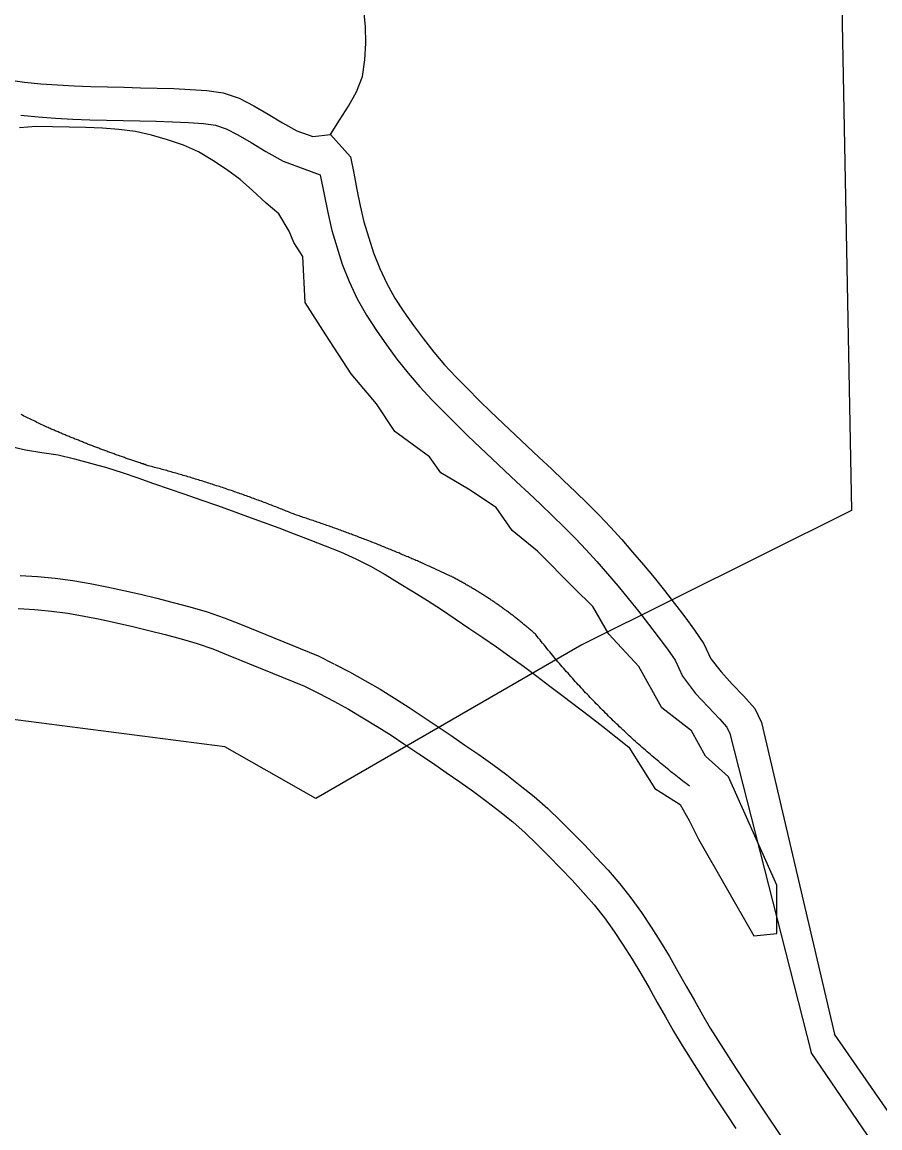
# Model space of a CAD drawing. Extents: x 1268485 to 1426702, y 514839 to 616766.
# Drawn here: x 1373043 to 1373891, y 573372 to 574465 of the extents above; entities that cross this region are included whole.
import ezdxf

# ---------------------------------------------------------------- set-up
doc = ezdxf.new("R2010")
doc.units = 0
for name, color, linetype in [('Old_Level_35', 7, 'Continuous'), ('Old_Level_48', 7, 'Continuous'), ('Old_Level_49', 7, 'Continuous'), ('Old_Level_60', 7, 'Continuous'), ('Old_Level_61', 7, 'Continuous'), ('Old_Level_62', 7, 'Continuous')]:
    doc.layers.add(name, color=color, linetype=linetype)

msp = doc.modelspace()

# ---------------------------------------------------------------- linework, layer by layer
at = {"layer": 'Old_Level_35'}
msp.add_line((1373466.639, 573917.303), (1373446.852, 573926.48), dxfattribs=at)
for points in [[(1373067.608, 574064.48), (1373066.275, 574065.198), (1373064.737, 574065.864), (1373063.404, 574066.581), (1373061.866, 574067.248), (1373060.534, 574067.914), (1373059.098, 574068.632), (1373057.663, 574069.299), (1373056.227, 574070.016), (1373054.895, 574070.682), (1373053.357, 574071.4), (1373052.024, 574072.067), (1373050.486, 574072.733), (1373049.153, 574073.45), (1373047.718, 574074.117), (1373046.282, 574074.835), (1373044.847, 574075.553), (1373043.514, 574076.27), (1373041.976, 574076.936)], [(1373167.776, 574026.494), (1373166.751, 574026.801), (1373165.725, 574027.109), (1373164.7, 574027.519), (1373163.777, 574027.826), (1373162.65, 574028.186), (1373161.624, 574028.493), (1373160.599, 574028.801), (1373159.676, 574029.211), (1373158.548, 574029.518), (1373157.523, 574029.877), (1373156.498, 574030.184), (1373155.473, 574030.544), (1373154.55, 574030.954), (1373153.422, 574031.261), (1373152.397, 574031.62), (1373151.372, 574031.927), (1373150.346, 574032.338), (1373149.424, 574032.697), (1373148.296, 574033.004), (1373147.271, 574033.363), (1373146.245, 574033.773), (1373145.22, 574034.08), (1373144.297, 574034.44), (1373143.17, 574034.798), (1373142.144, 574035.106), (1373141.119, 574035.516), (1373140.094, 574035.875), (1373139.171, 574036.233), (1373138.146, 574036.644), (1373137.121, 574036.951), (1373135.993, 574037.31), (1373134.967, 574037.669), (1373134.045, 574038.079), (1373133.019, 574038.438), (1373131.994, 574038.797), (1373130.969, 574039.207), (1373129.841, 574039.566), (1373128.918, 574039.924), (1373127.893, 574040.232), (1373126.868, 574040.694), (1373125.843, 574041.052), (1373124.92, 574041.462), (1373123.895, 574041.822), (1373122.869, 574042.18), (1373121.844, 574042.539), (1373120.716, 574042.949), (1373119.794, 574043.308), (1373118.768, 574043.667), (1373117.743, 574044.077), (1373116.718, 574044.436), (1373115.795, 574044.795), (1373114.77, 574045.256), (1373113.745, 574045.615), (1373112.719, 574046.025), (1373111.797, 574046.384), (1373110.669, 574046.743), (1373109.644, 574047.204), (1373108.618, 574047.563), (1373107.593, 574047.921), (1373106.67, 574048.383), (1373105.645, 574048.742), (1373104.62, 574049.101), (1373103.595, 574049.562), (1373102.672, 574049.921), (1373101.647, 574050.331), (1373100.621, 574050.741), (1373099.596, 574051.151), (1373098.673, 574051.562), (1373097.648, 574051.92), (1373096.623, 574052.382), (1373095.597, 574052.74), (1373094.675, 574053.15), (1373093.649, 574053.56), (1373092.624, 574054.022), (1373091.599, 574054.381), (1373090.676, 574054.791), (1373089.651, 574055.201), (1373088.626, 574055.611), (1373087.6, 574056.021), (1373086.575, 574056.431), (1373085.652, 574056.893), (1373084.627, 574057.251), (1373083.602, 574057.713), (1373082.577, 574058.123), (1373081.654, 574058.482), (1373080.629, 574058.943), (1373079.603, 574059.354), (1373078.578, 574059.814), (1373077.655, 574060.174), (1373076.63, 574060.635), (1373075.605, 574061.045), (1373074.58, 574061.507), (1373073.657, 574061.917), (1373072.632, 574062.327), (1373071.606, 574062.737), (1373070.581, 574063.198), (1373069.658, 574063.608), (1373068.633, 574064.07), (1373067.608, 574064.48)], [(1373314.286, 573977.691), (1373312.748, 573978.255), (1373311.415, 573978.871), (1373309.877, 573979.434), (1373308.339, 573979.998), (1373307.006, 573980.614), (1373305.468, 573981.177), (1373304.135, 573981.741), (1373302.598, 573982.356), (1373301.162, 573982.92), (1373299.727, 573983.484), (1373298.291, 573984.048), (1373296.856, 573984.612), (1373295.421, 573985.176), (1373293.883, 573985.74), (1373292.55, 573986.303), (1373291.012, 573986.868), (1373289.474, 573987.431), (1373288.141, 573987.995), (1373286.603, 573988.559), (1373285.271, 573989.123), (1373283.733, 573989.687), (1373282.297, 573990.251), (1373280.76, 573990.764), (1373279.427, 573991.327), (1373277.889, 573991.891), (1373276.351, 573992.455), (1373275.018, 573992.917), (1373273.48, 573993.48), (1373272.045, 573993.993), (1373270.507, 573994.557), (1373269.174, 573995.07), (1373267.636, 573995.633), (1373266.098, 573996.146), (1373264.765, 573996.71), (1373263.228, 573997.171), (1373261.792, 573997.735), (1373260.254, 573998.248), (1373258.716, 573998.761), (1373257.384, 573999.273), (1373255.846, 573999.837), (1373254.41, 574000.299), (1373252.872, 574000.811), (1373251.54, 574001.324), (1373250.002, 574001.836), (1373248.464, 574002.297), (1373247.028, 574002.81), (1373245.491, 574003.323), (1373243.953, 574003.835), (1373242.62, 574004.297), (1373241.082, 574004.81), (1373239.647, 574005.322), (1373238.109, 574005.835), (1373236.673, 574006.245), (1373235.135, 574006.758), (1373233.598, 574007.27), (1373232.265, 574007.731), (1373230.727, 574008.193), (1373229.291, 574008.706), (1373227.754, 574009.167), (1373226.216, 574009.628), (1373224.78, 574010.141), (1373223.242, 574010.551), (1373221.705, 574011.064), (1373220.269, 574011.525), (1373218.834, 574011.935), (1373217.398, 574012.447), (1373215.861, 574012.858), (1373214.425, 574013.319), (1373212.887, 574013.832), (1373211.349, 574014.242), (1373209.914, 574014.703), (1373208.376, 574015.113), (1373206.838, 574015.626), (1373205.403, 574016.088), (1373203.865, 574016.498), (1373202.327, 574016.959), (1373200.892, 574017.369), (1373199.354, 574017.83), (1373197.918, 574018.241), (1373196.381, 574018.702), (1373194.843, 574019.061), (1373193.407, 574019.522), (1373191.869, 574019.932), (1373190.332, 574020.394), (1373188.896, 574020.804), (1373187.358, 574021.214), (1373185.923, 574021.624), (1373184.385, 574022.085), (1373182.847, 574022.444), (1373181.412, 574022.854), (1373179.874, 574023.264), (1373178.336, 574023.674), (1373176.901, 574024.085), (1373175.363, 574024.495), (1373173.825, 574024.853), (1373172.389, 574025.315), (1373170.852, 574025.673), (1373169.416, 574026.083), (1373167.776, 574026.494)], [(1373446.852, 573926.48), (1373445.519, 573927.146), (1373444.289, 573927.71), (1373442.853, 573928.325), (1373441.623, 573928.889), (1373440.29, 573929.453), (1373438.957, 573930.068), (1373437.624, 573930.632), (1373436.394, 573931.196), (1373434.959, 573931.759), (1373433.728, 573932.375), (1373432.396, 573932.939), (1373431.165, 573933.502), (1373429.73, 573934.067), (1373428.397, 573934.63), (1373427.167, 573935.194), (1373425.731, 573935.758), (1373424.501, 573936.322), (1373423.168, 573936.886), (1373421.835, 573937.45), (1373420.503, 573938.014), (1373419.17, 573938.578), (1373417.837, 573939.141), (1373416.504, 573939.706), (1373415.274, 573940.269), (1373413.838, 573940.833), (1373412.505, 573941.397), (1373411.275, 573941.961), (1373409.84, 573942.422), (1373408.609, 573942.986), (1373407.277, 573943.55), (1373405.841, 573944.114), (1373404.611, 573944.627), (1373403.278, 573945.19), (1373401.843, 573945.755), (1373400.612, 573946.267), (1373399.28, 573946.831), (1373397.844, 573947.293), (1373396.614, 573947.856), (1373395.281, 573948.42), (1373393.846, 573948.933), (1373392.615, 573949.496), (1373391.283, 573950.009), (1373389.847, 573950.522), (1373388.617, 573951.086), (1373387.284, 573951.547), (1373385.849, 573952.111), (1373384.618, 573952.624), (1373383.286, 573953.137), (1373381.85, 573953.7), (1373380.517, 573954.213), (1373379.287, 573954.674), (1373377.852, 573955.187), (1373376.519, 573955.7), (1373375.083, 573956.263), (1373373.853, 573956.776), (1373372.52, 573957.238), (1373371.085, 573957.75), (1373369.752, 573958.263), (1373368.522, 573958.775), (1373367.086, 573959.236), (1373365.754, 573959.749), (1373364.421, 573960.262), (1373363.088, 573960.774), (1373361.755, 573961.236), (1373360.422, 573961.749), (1373358.987, 573962.261), (1373357.654, 573962.774), (1373356.424, 573963.235), (1373354.988, 573963.697), (1373353.656, 573964.209), (1373352.22, 573964.67), (1373350.887, 573965.183), (1373349.657, 573965.645), (1373348.222, 573966.106), (1373346.889, 573966.618), (1373345.453, 573967.08), (1373344.121, 573967.541), (1373342.788, 573968.054), (1373341.455, 573968.515), (1373340.122, 573968.976), (1373338.789, 573969.438), (1373337.354, 573969.951), (1373336.021, 573970.361), (1373334.586, 573970.874), (1373333.253, 573971.335), (1373331.92, 573971.796), (1373330.587, 573972.257), (1373329.254, 573972.667), (1373327.921, 573973.18), (1373326.486, 573973.642), (1373325.153, 573974.052), (1373323.718, 573974.564), (1373322.385, 573975.025), (1373320.95, 573975.436), (1373319.617, 573975.897), (1373318.284, 573976.307), (1373316.951, 573976.82), (1373315.618, 573977.23), (1373314.286, 573977.691)], [(1373551.018, 573859.581), (1373550.095, 573860.248), (1373549.378, 573860.914), (1373548.66, 573861.632), (1373547.84, 573862.298), (1373547.122, 573863.016), (1373546.199, 573863.682), (1373545.482, 573864.297), (1373544.764, 573865.015), (1373543.841, 573865.682), (1373543.124, 573866.4), (1373542.406, 573867.015), (1373541.483, 573867.681), (1373540.766, 573868.398), (1373540.048, 573869.014), (1373539.125, 573869.68), (1373538.407, 573870.296), (1373537.587, 573871.013), (1373536.767, 573871.628), (1373536.049, 573872.294), (1373535.127, 573872.961), (1373534.409, 573873.576), (1373533.486, 573874.242), (1373532.769, 573874.858), (1373531.846, 573875.524), (1373531.128, 573876.139), (1373530.205, 573876.805), (1373529.488, 573877.421), (1373528.667, 573878.087), (1373527.847, 573878.703), (1373527.027, 573879.318), (1373526.104, 573879.933), (1373525.387, 573880.548), (1373524.464, 573881.163), (1373523.746, 573881.829), (1373522.926, 573882.444), (1373522.003, 573883.06), (1373521.286, 573883.624), (1373520.363, 573884.239), (1373519.543, 573884.854), (1373518.62, 573885.52), (1373517.902, 573886.085), (1373516.98, 573886.7), (1373516.159, 573887.263), (1373515.339, 573887.878), (1373514.519, 573888.493), (1373513.596, 573889.058), (1373512.776, 573889.673), (1373511.853, 573890.236), (1373511.136, 573890.801), (1373510.213, 573891.416), (1373509.393, 573891.979), (1373508.47, 573892.544), (1373507.65, 573893.21), (1373506.727, 573893.774), (1373505.907, 573894.337), (1373505.086, 573894.85), (1373504.266, 573895.414), (1373503.344, 573895.978), (1373502.523, 573896.542), (1373501.601, 573897.106), (1373500.78, 573897.67), (1373499.858, 573898.233), (1373499.037, 573898.798), (1373498.115, 573899.361), (1373497.295, 573899.926), (1373496.372, 573900.489), (1373495.552, 573901.002), (1373494.629, 573901.566), (1373493.706, 573902.129), (1373492.886, 573902.694), (1373491.963, 573903.206), (1373491.143, 573903.77), (1373490.118, 573904.232), (1373489.297, 573904.795), (1373488.375, 573905.308), (1373487.452, 573905.872), (1373486.632, 573906.385), (1373485.709, 573906.897), (1373484.889, 573907.461), (1373483.966, 573907.923), (1373483.043, 573908.435), (1373482.121, 573908.948), (1373481.3, 573909.511), (1373480.378, 573910.024), (1373479.455, 573910.486), (1373478.532, 573910.998), (1373477.61, 573911.511), (1373476.789, 573912.024), (1373475.867, 573912.485), (1373474.841, 573912.997), (1373474.021, 573913.51), (1373473.098, 573914.022), (1373472.176, 573914.433), (1373471.253, 573914.945), (1373470.33, 573915.458), (1373469.407, 573915.92), (1373468.485, 573916.381), (1373467.664, 573916.893), (1373466.639, 573917.303)], [(1373702.757, 573709.893), (1373701.116, 573711.175), (1373699.373, 573712.508), (1373697.63, 573713.789), (1373695.99, 573715.174), (1373694.247, 573716.506), (1373692.504, 573717.788), (1373690.864, 573719.12), (1373689.121, 573720.505), (1373687.48, 573721.838), (1373685.737, 573723.171), (1373684.097, 573724.503), (1373682.354, 573725.887), (1373680.714, 573727.272), (1373678.971, 573728.605), (1373677.33, 573729.988), (1373675.792, 573731.373), (1373674.049, 573732.756), (1373672.409, 573734.141), (1373670.769, 573735.525), (1373669.128, 573736.857), (1373667.385, 573738.242), (1373665.745, 573739.677), (1373664.104, 573741.061), (1373662.464, 573742.496), (1373660.926, 573743.881), (1373659.286, 573745.316), (1373657.645, 573746.752), (1373656.005, 573748.187), (1373654.364, 573749.622), (1373652.724, 573751.006), (1373651.084, 573752.441), (1373649.546, 573753.928), (1373647.905, 573755.364), (1373646.367, 573756.799), (1373644.727, 573758.235), (1373643.087, 573759.67), (1373641.549, 573761.208), (1373640.011, 573762.643), (1373638.37, 573764.129), (1373636.832, 573765.616), (1373635.295, 573767.052), (1373633.654, 573768.538), (1373632.116, 573770.076), (1373630.476, 573771.563), (1373629.04, 573773.049), (1373627.4, 573774.587), (1373625.862, 573776.074), (1373624.324, 573777.56), (1373622.786, 573779.047), (1373621.248, 573780.585), (1373619.711, 573782.123), (1373618.275, 573783.609), (1373616.635, 573785.147), (1373615.097, 573786.685), (1373613.662, 573788.172), (1373612.124, 573789.761), (1373610.586, 573791.299), (1373609.15, 573792.888), (1373607.613, 573794.375), (1373606.075, 573795.912), (1373604.639, 573797.502), (1373603.101, 573799.04), (1373601.666, 573800.629), (1373600.128, 573802.167), (1373598.59, 573803.807), (1373597.257, 573805.397), (1373595.72, 573806.934), (1373594.284, 573808.575), (1373592.746, 573810.113), (1373591.413, 573811.753), (1373589.876, 573813.291), (1373588.543, 573814.931), (1373587.005, 573816.52), (1373585.467, 573818.11), (1373584.134, 573819.75), (1373582.801, 573821.391), (1373581.263, 573822.979), (1373579.828, 573824.62), (1373578.393, 573826.26), (1373576.957, 573827.901), (1373575.624, 573829.49), (1373574.292, 573831.131), (1373572.754, 573832.822), (1373571.421, 573834.462), (1373569.985, 573836.052), (1373568.653, 573837.743), (1373567.217, 573839.383), (1373565.884, 573841.076), (1373564.552, 573842.767), (1373563.116, 573844.356), (1373561.783, 573846.048), (1373560.348, 573847.74), (1373559.015, 573849.431), (1373557.58, 573851.123), (1373556.247, 573852.814), (1373555.017, 573854.506), (1373553.581, 573856.198), (1373552.248, 573857.89), (1373551.018, 573859.581)]]:
    msp.add_lwpolyline(points, dxfattribs=at)
at = {"layer": 'Old_Level_48'}
msp.add_lwpolyline([(1373840.114, 575473.635), (1373851.828, 574982.86), (1373853.517, 574480.583), (1373863.087, 573982.149), (1373596.289, 573849.655), (1373333.537, 573697.625), (1373243.463, 573748.603), (1373018.278, 573777.733), (1372620.452, 573770.451), (1372263.91, 573766.809), (1371794.774, 573759.527), (1371708.454, 573748.603), (1371706.735, 573500.417), (1371784.031, 571813.508)], dxfattribs=at)
at = {"layer": 'Old_Level_49'}
msp.add_lwpolyline([(1373840.114, 575473.635), (1373851.828, 574982.86), (1373853.517, 574480.583), (1373863.087, 573982.149), (1373596.289, 573849.655), (1373333.537, 573697.625), (1373243.463, 573748.603), (1373018.278, 573777.733), (1372620.452, 573770.451), (1372263.91, 573766.809), (1371794.774, 573759.527), (1371708.454, 573748.603), (1371706.735, 573500.417), (1371784.031, 571813.508)], dxfattribs=at)
at = {"layer": 'Old_Level_60'}
for points in [[(1373029.058, 574407.532), (1373045.36, 574405.43), (1373061.661, 574403.789), (1373078.066, 574402.611), (1373094.47, 574401.739), (1373110.874, 574401.124), (1373127.278, 574400.663), (1373143.682, 574400.303), (1373160.086, 574399.945), (1373176.491, 574399.535), (1373192.895, 574399.022), (1373209.299, 574398.253), (1373225.6, 574397.177), (1373241.902, 574394.819), (1373257.486, 574389.487), (1373272.147, 574382.156), (1373286.296, 574373.749), (1373300.342, 574365.137), (1373314.696, 574357.243), (1373330.28, 574351.604), (1373347.709, 574353.808)], [(1373445.676, 574035.285), (1373411.57, 574060.31), (1373393.381, 574087.611), (1373368.37, 574117.186), (1373343.359, 574155.86), (1373322.896, 574187.71), (1373320.622, 574233.211), (1373311.527, 574246.861), (1373306.98, 574258.235), (1373296.959, 574275.376), (1373284.245, 574285.834), (1373270.609, 574298.444), (1373258.409, 574309.312), (1373245.183, 574319.103), (1373231.444, 574328.023), (1373217.398, 574336.686), (1373202.43, 574343.196), (1373186.846, 574348.425), (1373170.954, 574353.141), (1373154.96, 574356.525), (1373138.761, 574358.473), (1373122.459, 574359.806), (1373106.055, 574360.626), (1373089.548, 574361.088), (1373073.144, 574361.344), (1373056.74, 574361.549), (1373040.336, 574360.165)], [(1373347.709, 574353.808), (1373367.599, 574331.663), (1373370.982, 574315.617), (1373374.058, 574299.47), (1373377.237, 574283.321), (1373380.825, 574267.327), (1373390.462, 574236.672), (1373396.614, 574221.447), (1373403.483, 574206.427), (1373411.583, 574192.125), (1373420.503, 574178.437), (1373429.935, 574164.904), (1373439.675, 574151.678), (1373449.927, 574138.76), (1373460.59, 574126.303), (1373471.766, 574114.358), (1373483.248, 574102.62), (1373494.834, 574091.034), (1373506.522, 574079.602), (1373518.415, 574068.273), (1373530.308, 574056.995), (1373542.303, 574045.718), (1373554.299, 574034.542), (1373566.295, 574023.315), (1373578.29, 574011.986), (1373590.183, 574000.657), (1373601.871, 573989.226), (1373613.457, 573977.589), (1373624.734, 573965.696), (1373635.807, 573953.495), (1373646.572, 573941.141), (1373657.235, 573928.684), (1373667.693, 573916.022), (1373677.945, 573903.206), (1373688.095, 573890.288), (1373698.143, 573877.318), (1373707.883, 573864.092), (1373717.11, 573850.559), (1373723.98, 573835.59), (1373733.925, 573822.723), (1373745.1, 573810.676), (1373756.48, 573798.732), (1373767.451, 573786.583), (1373773.91, 573772.742), (1373846.231, 573464.972)], [(1373015.012, 574049.511), (1373046.282, 574042.283), (1373062.379, 574039.566), (1373078.681, 574037.156), (1373094.675, 574033.312), (1373110.566, 574029.159), (1373126.355, 574024.648), (1373141.939, 574019.676), (1373157.421, 574014.345), (1373173.005, 574009.013), (1373188.486, 574003.63), (1373203.968, 573998.248), (1373219.551, 573992.814), (1373235.033, 573987.38), (1373250.514, 573981.844), (1373265.893, 573976.307), (1373281.375, 573970.669), (1373296.754, 573964.978)], [(1373789.081, 573564.309), (1373789.081, 573612.083), (1373741.257, 573719.06), (1373718.52, 573739.535), (1373704.878, 573764.56), (1373675.32, 573787.31), (1373652.583, 573828.26), (1373623.024, 573860.11), (1373607.109, 573887.41), (1373588.919, 573905.61), (1373552.54, 573942.01), (1373527.529, 573962.485), (1373511.613, 573985.235), (1373484.329, 574003.435), (1373457.044, 574019.36), (1373445.676, 574035.285)], [(1373296.754, 573964.978), (1373312.03, 573959.186), (1373327.409, 573953.342), (1373342.685, 573947.343), (1373357.859, 573941.294), (1373372.828, 573934.63), (1373387.489, 573927.146), (1373401.843, 573919.046), (1373415.889, 573910.588), (1373429.832, 573902.027), (1373443.776, 573893.261), (1373457.514, 573884.342), (1373471.253, 573875.268), (1373484.786, 573866.092), (1373498.32, 573856.813), (1373511.853, 573847.432), (1373525.182, 573837.948), (1373538.51, 573828.311), (1373551.736, 573818.571), (1373564.859, 573808.677), (1373577.88, 573798.783), (1373604.024, 573778.893), (1373617.045, 573768.897), (1373629.963, 573758.798), (1373642.676, 573748.443), (1373668.498, 573707.685), (1373693.51, 573691.76), (1373702.604, 573675.835), (1373711.699, 573657.635), (1373766.344, 573562.033), (1373789.081, 573564.309)], [(1373039.106, 573885.418), (1373055.51, 573884.392), (1373071.914, 573882.855), (1373088.113, 573880.651), (1373104.21, 573877.882), (1373120.306, 573874.755), (1373136.403, 573871.269), (1373152.397, 573867.527), (1373168.391, 573863.682), (1373184.283, 573859.684), (1373200.174, 573855.583), (1373215.963, 573850.866), (1373231.444, 573845.484), (1373246.721, 573839.435), (1373322.078, 573808.626), (1373336.739, 573801.346)], [(1373336.739, 573801.346), (1373351.297, 573793.811), (1373365.754, 573785.865), (1373379.902, 573777.56), (1373393.846, 573768.948), (1373407.687, 573760.131), (1373421.425, 573751.109), (1373435.061, 573741.984), (1373448.697, 573732.808), (1373462.231, 573723.529), (1373475.764, 573714.199), (1373489.092, 573704.664), (1373502.318, 573694.873), (1373515.237, 573684.826), (1373528.155, 573674.624), (1373540.458, 573663.808), (1373552.146, 573652.325), (1373563.731, 573640.688), (1373575.317, 573628.949), (1373586.697, 573617.107), (1373597.77, 573605.009), (1373608.433, 573592.603), (1373618.583, 573579.737), (1373628.22, 573566.408), (1373637.345, 573552.721), (1373646.162, 573538.88), (1373654.672, 573524.885), (1373662.874, 573510.685), (1373670.974, 573496.331), (1373678.971, 573482.029), (1373687.07, 573467.727), (1373695.375, 573453.63), (1373721.416, 573412.67), (1373730.439, 573398.983), (1373739.564, 573385.347), (1373748.688, 573371.711)], [(1374465.038, 572338.402), (1374410.699, 572513.209), (1374251.681, 572851.187), (1374073.696, 573137.08), (1373846.231, 573464.972)]]:
    msp.add_lwpolyline(points, dxfattribs=at)
at = {"layer": 'Old_Level_61'}
for points in [[(1373041.619, 574372.832), (1373058.843, 574371.099), (1373076.019, 574369.865), (1373092.984, 574368.963), (1373109.799, 574368.333), (1373126.458, 574367.864), (1373142.965, 574367.503), (1373159.318, 574367.146), (1373175.568, 574366.74), (1373191.614, 574366.238), (1373207.449, 574365.495), (1373222.166, 574364.524), (1373234.177, 574362.786), (1373244.783, 574359.159), (1373256.411, 574353.344), (1373269.341, 574345.66), (1373283.853, 574336.763), (1373301.127, 574327.262), (1373337.758, 574314.007)], [(1373337.758, 574314.007), (1373345.129, 574276.561), (1373349.114, 574258.801), (1373359.555, 574225.589), (1373366.471, 574208.473), (1373374.236, 574191.492), (1373383.538, 574175.069), (1373393.295, 574160.096), (1373403.263, 574145.793), (1373413.609, 574131.746), (1373424.608, 574117.887), (1373436.137, 574104.417), (1373448.057, 574091.677), (1373459.922, 574079.549), (1373471.763, 574067.707), (1373483.736, 574055.996), (1373495.813, 574044.492), (1373507.784, 574033.14), (1373519.885, 574021.763), (1373531.907, 574010.563), (1373543.822, 573999.412), (1373555.712, 573988.182), (1373567.398, 573977.051), (1373578.775, 573965.924), (1373589.925, 573954.724), (1373600.681, 573943.381), (1373611.29, 573931.691), (1373621.742, 573919.697), (1373632.123, 573907.568), (1373642.234, 573895.327), (1373652.237, 573882.823), (1373662.229, 573870.107), (1373671.962, 573857.541), (1373681.111, 573845.118), (1373688.446, 573834.361), (1373695.727, 573818.495), (1373708.868, 573801.492), (1373721.196, 573788.203), (1373732.424, 573776.419), (1373739.801, 573768.248), (1373742.747, 573761.938), (1373823.186, 573446.919)], [(1373040.948, 573918.175), (1373058.065, 573917.105), (1373075.658, 573915.455), (1373093.107, 573913.082), (1373110.119, 573910.156), (1373126.908, 573906.894), (1373143.612, 573903.277), (1373159.968, 573899.45), (1373176.228, 573895.541), (1373192.385, 573891.476), (1373208.971, 573887.196), (1373226.05, 573882.094), (1373242.876, 573876.244), (1373258.968, 573869.872), (1373335.599, 573838.542), (1373351.329, 573830.732)], [(1373351.819, 573830.483), (1373366.742, 573822.76), (1373381.963, 573814.393), (1373396.828, 573805.668), (1373411.28, 573796.742), (1373425.506, 573787.679), (1373439.553, 573778.454), (1373453.342, 573769.227), (1373467.132, 573759.948), (1373480.817, 573750.564), (1373494.621, 573741.049), (1373508.398, 573731.192), (1373522.153, 573721.01), (1373535.474, 573710.649), (1373549.167, 573699.836), (1373562.803, 573687.848), (1373575.268, 573675.601), (1373587.033, 573663.785), (1373598.822, 573651.84), (1373610.629, 573639.552), (1373622.317, 573626.782), (1373633.763, 573613.465), (1373644.766, 573599.518), (1373655.172, 573585.126), (1373664.833, 573570.636), (1373674.017, 573556.218), (1373682.897, 573541.615), (1373691.366, 573526.952), (1373699.578, 573512.399), (1373707.563, 573498.119), (1373715.481, 573484.137), (1373723.36, 573470.762), (1373748.957, 573430.501), (1373757.769, 573417.135), (1373766.831, 573403.594), (1373775.955, 573389.958), (1373794.189, 573362.709)], [(1374433.708, 572328.663), (1374380.045, 572501.299), (1374222.813, 572835.48), (1374045.079, 573120.97), (1373823.186, 573446.919)]]:
    msp.add_lwpolyline(points, dxfattribs=at)
at = {"layer": 'Old_Level_62'}
msp.add_lwpolyline([(1373347.709, 574353.808), (1373356.629, 574367.752), (1373365.651, 574381.644), (1373373.648, 574395.844), (1373379.492, 574410.966), (1373381.85, 574427.319), (1373382.67, 574443.826), (1373382.568, 574460.281), (1373380.722, 574476.635), (1373377.442, 574492.679), (1373373.546, 574508.623), (1373369.239, 574524.514), (1373364.523, 574540.252), (1373359.397, 574555.835), (1373353.758, 574571.317), (1373346.889, 574586.337), (1373338.277, 574600.229), (1373328.537, 574613.302), (1373321.77, 574621.504)], dxfattribs=at)

doc.saveas('drawing.dxf')
